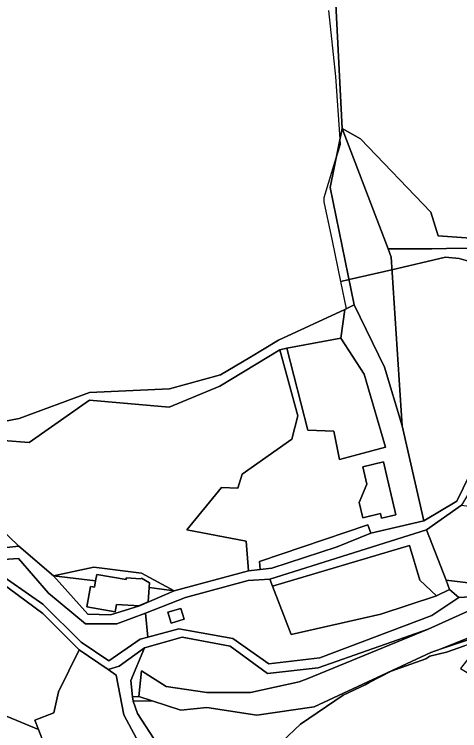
# Model space of a CAD drawing. Extents: x -477304 to -465429, y -1159113 to -1149210.
# Drawn here: x -467929.2 to -467766, y -1156366.1 to -1156103.2 of the extents above; entities that cross this region are included whole.
import ezdxf

# ---------------------------------------------------------------- set-up
doc = ezdxf.new("R2010")
doc.units = 0
for name, color, linetype in [('BPEJ_s', 7, 'Continuous'), ('orna_s', 7, 'Continuous'), ('ostatni_s', 7, 'Continuous'), ('PUPFL_s', 7, 'Continuous'), ('trav_porost_s', 7, 'Continuous'), ('voda_s', 7, 'Continuous')]:
    doc.layers.add(name, color=color, linetype=linetype)

msp = doc.modelspace()

# ---------------------------------------------------------------- linework, layer by layer
at = {"layer": 'BPEJ_s'}
for points in [[(-467944.08, -1156254.69), (-467927.53, -1156251.55), (-467901.74, -1156242), (-467872.38, -1156240.68), (-467853.6, -1156235.5), (-467842.86, -1156229.17), (-467832.35, -1156222.76), (-467808.07, -1156211.55), (-467807.46, -1156211.24), (-467809.51, -1156201.27), (-467812.63, -1156186.3), (-467815.6, -1156172.07), (-467815.6, -1156170.38), (-467811.2, -1156155.92), (-467810.42, -1156153.36), (-467809.67, -1156150.92), (-467809.8, -1156149.05), (-467811.37, -1156125.97), (-467813.91, -1156101.86)], [(-467762.73, -1156193.85), (-467766.11, -1156192.79), (-467771.19, -1156192.37), (-467790.79, -1156196.92), (-467806.47, -1156200.56), (-467809.51, -1156201.27), (-467812.63, -1156186.3), (-467815.6, -1156172.07), (-467815.6, -1156170.38), (-467811.2, -1156155.92), (-467810.42, -1156153.36), (-467809.67, -1156150.92), (-467809.8, -1156149.05), (-467811.37, -1156125.97), (-467813.91, -1156101.86)], [(-467944.08, -1156254.69), (-467927.53, -1156251.55), (-467901.74, -1156242), (-467872.38, -1156240.68), (-467853.6, -1156235.5), (-467842.86, -1156229.17), (-467832.35, -1156222.76), (-467808.07, -1156211.55), (-467807.46, -1156211.24), (-467809.51, -1156201.27), (-467806.47, -1156200.56), (-467790.79, -1156196.92), (-467771.19, -1156192.37), (-467766.11, -1156192.79), (-467762.73, -1156193.85)], [(-467729.32, -1156323.69), (-467739.2, -1156326.35), (-467740.31, -1156326.65), (-467757.25, -1156332.53), (-467764.19, -1156334.95), (-467770.76, -1156337.23), (-467776.9, -1156338.71), (-467778.38, -1156339.76), (-467791.07, -1156344.2), (-467799.09, -1156348.42), (-467800.57, -1156349.2), (-467808.62, -1156353.09), (-467824.29, -1156363.64), (-467831.03, -1156370)], [(-467831.03, -1156370), (-467824.29, -1156363.64), (-467808.62, -1156353.09), (-467800.57, -1156349.2), (-467799.09, -1156348.42), (-467791.07, -1156344.2), (-467778.38, -1156339.76), (-467776.9, -1156338.71), (-467770.76, -1156337.23), (-467764.19, -1156334.95)]]:
    msp.add_lwpolyline(points, dxfattribs=at)
at = {"layer": 'orna_s'}
msp.add_lwpolyline([(-467774.39, -1156316.64), (-467794.8, -1156323.36), (-467827.76, -1156330.72), (-467834.62, -1156312.99), (-467784.37, -1156298.16), (-467780.5, -1156310.86)], close=True, dxfattribs=at)
at = {"layer": 'ostatni_s'}
for points in [[(-467791.09, -1156192.28), (-467787.05, -1156254.24), (-467793.53, -1156232.71), (-467804.58, -1156209.78), (-467813.39, -1156166.74), (-467809, -1156145.09), (-467792.12, -1156189.31)], [(-467795.02, -1156286.4), (-467801.44, -1156287.94), (-467802.79, -1156282.32), (-467799.98, -1156275.61), (-467801.5, -1156269.25), (-467793.94, -1156267.44), (-467792.42, -1156273.79), (-467790.55, -1156281.6), (-467789.3, -1156286.84), (-467794.61, -1156288.11)], [(-467734.93, -1156322.66), (-467716.86, -1156316.16), (-467692.66, -1156307.43), (-467682.6, -1156302.85), (-467670.3, -1156301.04), (-467715.67, -1156318.57), (-467730.71, -1156324.3), (-467755.51, -1156330.3), (-467772.72, -1156336.05), (-467751.1, -1156327.41)], [(-467918.81, -1156319.61), (-467937.18, -1156306.95), (-467956.61, -1156307.59), (-467962.33, -1156305.2), (-467927.68, -1156302.94), (-467916.77, -1156315.6), (-467903.11, -1156326.91), (-467891.65, -1156326.91), (-467881.1, -1156322.97), (-467880.26, -1156331.75), (-467883.1, -1156332.53), (-467894.66, -1156340.38), (-467904.73, -1156333.63)], [(-467891.79, -1156319.75), (-467883.34, -1156320.31), (-467894.04, -1156323.55), (-467902.31, -1156323.29), (-467914.94, -1156309.2), (-467899.47, -1156311.13), (-467899.87, -1156313.44), (-467901.34, -1156313.18), (-467902.66, -1156320.65), (-467892.26, -1156322.41)], [(-467879.8, -1156313.58), (-467880.17, -1156318.78), (-467883.33, -1156320.15), (-467883.34, -1156320.31), (-467891.79, -1156319.75), (-467892.26, -1156322.41), (-467902.66, -1156320.65), (-467901.34, -1156313.18), (-467899.87, -1156313.44), (-467899.47, -1156311.13), (-467899.06, -1156308.76), (-467888.29, -1156310.61), (-467888.24, -1156310.01), (-467882.81, -1156310.32), (-467882.68, -1156310.1), (-467879.68, -1156311.86)], [(-467880.17, -1156318.78), (-467879.8, -1156313.58), (-467870.69, -1156314.72), (-467883.34, -1156320.31), (-467883.33, -1156320.15)], [(-467871.78, -1156326.57), (-467873.01, -1156322.64), (-467868.2, -1156321.2), (-467866.97, -1156325.11)], [(-467884.14, -1156359.73), (-467885.7, -1156355.21), (-467878.68, -1156355.11), (-467868.25, -1156358.55), (-467858.61, -1156357.52), (-467840.33, -1156360.39), (-467819.28, -1156357.31), (-467776.52, -1156337.43), (-467772.72, -1156336.05), (-467755.51, -1156330.3), (-467765.62, -1156343.29), (-467750.91, -1156352.13), (-467746.4, -1156373.79), (-467762.7, -1156370.33), (-467784.39, -1156373.21), (-467790.8, -1156372.68), (-467850.57, -1156390.47), (-467855.09, -1156391.93), (-467876.66, -1156371.3)], [(-467914.8, -1156359.49), (-467913.04, -1156351.8), (-467905.44, -1156336.41), (-467894.84, -1156343.66), (-467891.92, -1156345.65), (-467889.09, -1156360.28), (-467882.64, -1156372.37), (-467896.06, -1156373.45), (-467896.93, -1156382.68), (-467911.31, -1156381.33), (-467910.44, -1156372.1), (-467918.34, -1156370.97), (-467920.42, -1156365.58), (-467921.74, -1156362.17)], [(-467881.47, -1156335.65), (-467886.52, -1156347.65), (-467885.87, -1156353.61), (-467885.7, -1156355.21), (-467884.14, -1156359.73), (-467876.66, -1156371.3), (-467855.09, -1156391.93), (-467842.07, -1156407.3), (-467818.13, -1156427.64), (-467825.46, -1156468.71), (-467849.88, -1156470.49), (-467870.23, -1156485.37), (-467868.59, -1156445.3), (-467868.14, -1156432.02), (-467877.75, -1156397.11), (-467879.39, -1156384.41), (-467882.64, -1156372.37), (-467889.09, -1156360.28), (-467891.92, -1156345.65), (-467894.84, -1156343.66), (-467890.86, -1156342.36)], [(-467885.7, -1156355.21), (-467885.87, -1156353.61), (-467883.64, -1156353.48), (-467878.68, -1156355.11)]]:
    msp.add_lwpolyline(points, close=True, dxfattribs=at)
for points in [[(-467927.56, -1156298.31), (-467914.94, -1156309.2), (-467902.31, -1156323.29), (-467894.04, -1156323.55), (-467883.34, -1156320.31), (-467870.69, -1156314.72), (-467843.4, -1156307.39), (-467839.08, -1156306.93), (-467834.86, -1156306.49), (-467810.82, -1156298.64), (-467798.54, -1156293.54), (-467779.14, -1156289.05), (-467767, -1156281.82), (-467755.35, -1156257.95), (-467692.91, -1156236.05), (-467654.55, -1156225.97), (-467583.46, -1156211.5), (-467547.37, -1156205.62), (-467527.03, -1156201.94), (-467517.53, -1156201.1)], [(-467518.07, -1156205.64), (-467528.37, -1156205.29), (-467582.25, -1156215.3), (-467642.15, -1156226.62), (-467688.32, -1156237.6), (-467751.47, -1156260.31), (-467765.25, -1156283.32), (-467778.14, -1156292.31), (-467835.61, -1156310.44), (-467843.45, -1156310.95), (-467866.5, -1156317.22), (-467881.1, -1156322.97), (-467891.65, -1156326.91), (-467903.11, -1156326.91), (-467916.77, -1156315.6), (-467927.68, -1156302.94), (-467962.33, -1156305.2)], [(-467438.12, -1156287.35), (-467454.13, -1156276.02), (-467460.4, -1156271.59), (-467462.7, -1156269.97), (-467485.49, -1156271.58), (-467486.26, -1156271.63), (-467490.8, -1156272.66), (-467496.5, -1156273.95), (-467500.3, -1156274.81), (-467560.58, -1156284.8), (-467613.33, -1156290.86), (-467618.29, -1156291.52), (-467657.6, -1156299.18), (-467670.3, -1156301.04), (-467682.6, -1156302.85), (-467692.99, -1156306.17), (-467717.75, -1156313.83), (-467736.27, -1156321.04), (-467751.1, -1156327.41), (-467772.72, -1156336.05), (-467776.52, -1156337.43)], [(-467983.21, -1156304.46), (-467927.56, -1156298.31)], [(-467776.52, -1156337.43), (-467819.28, -1156357.31), (-467840.33, -1156360.39), (-467858.61, -1156357.52), (-467868.25, -1156358.55), (-467878.68, -1156355.11), (-467883.64, -1156353.48), (-467882.64, -1156344.15), (-467873.55, -1156349.89), (-467858.61, -1156352.11), (-467842.71, -1156352.08), (-467824.83, -1156348.19), (-467821.89, -1156346.99), (-467777.45, -1156328.78), (-467749.66, -1156316.24)]]:
    msp.add_lwpolyline(points, dxfattribs=at)
at = {"layer": 'PUPFL_s'}
for points in [[(-467403.75, -1155605.42), (-467501.14, -1155932.12), (-467495.37, -1155980.33), (-467504.34, -1156109.73), (-467519.91, -1156133.47), (-467527.18, -1156156.06), (-467529.38, -1156155.33), (-467543.27, -1156152.94), (-467582.33, -1156156.82), (-467595.12, -1156161.34), (-467606.9, -1156165.7), (-467643.77, -1156170.19), (-467693.62, -1156179.07), (-467749.86, -1156186.21), (-467773.88, -1156184.5), (-467776.53, -1156175.75), (-467802.29, -1156148.91), (-467809, -1156145.09), (-467812.68, -1156072.9), (-467819.92, -1156056.37), (-467831.09, -1155901.59), (-467884.68, -1155811.28)], [(-467966.43, -1155799.67), (-467900.69, -1155791.44), (-467884.68, -1155811.28), (-467831.09, -1155901.59), (-467819.92, -1156056.37), (-467812.68, -1156072.9), (-467809, -1156145.09), (-467813.39, -1156166.74), (-467804.58, -1156209.78), (-467808.07, -1156211.55), (-467832.35, -1156222.76), (-467842.86, -1156229.17), (-467853.6, -1156235.5), (-467872.38, -1156240.68), (-467901.74, -1156242), (-467927.53, -1156251.55), (-467944.08, -1156254.69)]]:
    msp.add_lwpolyline(points, dxfattribs=at)
msp.add_lwpolyline([(-467643.77, -1156170.19), (-467606.9, -1156165.7), (-467595.12, -1156161.34), (-467594.15, -1156164.76), (-467603.51, -1156170.38), (-467633.47, -1156171.42), (-467688.35, -1156181.82), (-467695.03, -1156182.6), (-467750.54, -1156189.05), (-467770.75, -1156189.18), (-467776.12, -1156189.21), (-467792.12, -1156189.31), (-467809, -1156145.09), (-467802.29, -1156148.91), (-467776.53, -1156175.75), (-467773.88, -1156184.5), (-467749.86, -1156186.21), (-467693.62, -1156179.07)], close=True, dxfattribs=at)
at = {"layer": 'trav_porost_s'}
for points in [[(-467755.35, -1156257.95), (-467767, -1156281.82), (-467779.14, -1156289.05), (-467787.05, -1156254.24), (-467791.09, -1156192.28), (-467792.12, -1156189.31), (-467776.12, -1156189.21), (-467770.75, -1156189.18), (-467750.54, -1156189.05), (-467695.03, -1156182.6), (-467688.35, -1156181.82), (-467633.47, -1156171.42), (-467603.51, -1156170.38), (-467594.15, -1156164.76), (-467591.35, -1156174.72), (-467583.46, -1156211.5), (-467654.55, -1156225.97), (-467692.91, -1156236.05)], [(-467831.86, -1156226.34), (-467829.35, -1156225.77), (-467821.63, -1156255.77), (-467812.1, -1156256.14), (-467810.04, -1156266.62), (-467793.2, -1156262.06), (-467800.92, -1156235.3), (-467809.47, -1156221.99), (-467808.07, -1156211.55), (-467804.58, -1156209.78), (-467793.53, -1156232.71), (-467787.05, -1156254.24), (-467779.14, -1156289.05), (-467798.54, -1156293.54), (-467799.65, -1156290.58), (-467839.33, -1156303.98), (-467839.08, -1156306.93), (-467843.4, -1156307.39), (-467844.26, -1156296.5), (-467865.95, -1156292.43), (-467853.26, -1156276.81), (-467847.26, -1156277.1), (-467845.66, -1156271.96), (-467827.46, -1156259.06), (-467825.28, -1156250.59)], [(-467809.47, -1156221.99), (-467829.35, -1156225.77), (-467831.86, -1156226.34), (-467853.85, -1156239.69), (-467872.47, -1156247.39), (-467901.74, -1156244.8), (-467923.83, -1156260.32), (-467942.76, -1156258.84), (-467962.95, -1156264.88), (-467978.28, -1156261.12), (-468004.16, -1156254.81), (-467995.36, -1156253.95), (-467966.4, -1156257.76), (-467944.08, -1156254.69), (-467927.53, -1156251.55), (-467901.74, -1156242), (-467872.38, -1156240.68), (-467853.6, -1156235.5), (-467842.86, -1156229.17), (-467832.35, -1156222.76), (-467808.07, -1156211.55)], [(-467812.1, -1156256.14), (-467821.63, -1156255.77), (-467829.35, -1156225.77), (-467809.47, -1156221.99), (-467800.92, -1156235.3), (-467793.2, -1156262.06), (-467810.04, -1156266.62)], [(-467988.13, -1156304.72), (-467987.01, -1156274.64), (-468039.71, -1156277.61), (-468046.78, -1156258.24), (-468004.16, -1156254.81), (-467978.28, -1156261.12), (-467978.58, -1156263.77), (-467963.44, -1156270.54), (-467954.49, -1156280.02), (-467938.67, -1156287.78), (-467927.56, -1156298.31), (-467983.21, -1156304.46)], [(-467789.3, -1156286.84), (-467790.55, -1156281.6), (-467792.42, -1156273.79), (-467793.94, -1156267.44), (-467801.5, -1156269.25), (-467799.98, -1156275.61), (-467802.79, -1156282.32), (-467801.44, -1156287.94), (-467795.02, -1156286.4), (-467794.61, -1156288.11)], [(-467778.14, -1156292.31), (-467765.25, -1156283.32), (-467728.92, -1156288.26), (-467727.79, -1156289.26), (-467729.54, -1156291.31), (-467728.19, -1156292.5), (-467730.44, -1156295.37), (-467734.45, -1156289.59), (-467739.61, -1156293.17), (-467735.6, -1156298.95), (-467757.7, -1156312.44), (-467770.94, -1156310.89)], [(-467834.86, -1156306.49), (-467839.08, -1156306.93), (-467839.33, -1156303.98), (-467799.65, -1156290.58), (-467798.54, -1156293.54), (-467810.82, -1156298.64)], [(-467835.61, -1156310.44), (-467778.14, -1156292.31), (-467770.94, -1156310.89), (-467769.65, -1156314.25), (-467774.39, -1156316.64), (-467780.5, -1156310.86), (-467784.37, -1156298.16), (-467834.62, -1156312.99)], [(-467956.81, -1156309.9), (-467937.29, -1156309.45), (-467918.83, -1156323.01), (-467905.44, -1156336.41), (-467913.04, -1156351.8), (-467914.8, -1156359.49), (-467921.74, -1156362.17), (-467920.42, -1156365.58), (-467955.02, -1156351.37), (-467990.69, -1156339.94), (-467991.63, -1156334.83), (-467978.27, -1156329.83), (-467970.55, -1156321.65), (-467971.62, -1156309.57), (-467965.82, -1156306.63)], [(-467888.29, -1156310.61), (-467899.06, -1156308.76), (-467899.47, -1156311.13), (-467914.94, -1156309.2), (-467900.09, -1156306.09), (-467882.65, -1156308.27), (-467870.69, -1156314.72), (-467879.8, -1156313.58), (-467879.68, -1156311.86), (-467882.68, -1156310.1), (-467882.81, -1156310.32), (-467888.24, -1156310.01)], [(-467843.45, -1156310.95), (-467835.61, -1156310.44), (-467834.62, -1156312.99), (-467827.76, -1156330.72), (-467794.8, -1156323.36), (-467774.39, -1156316.64), (-467769.65, -1156314.25), (-467766.29, -1156317.22), (-467776.2, -1156323.81), (-467817.27, -1156339.31), (-467835.9, -1156341.48), (-467849.17, -1156332.24), (-467868.89, -1156328.65), (-467880.26, -1156331.75), (-467881.1, -1156322.97), (-467866.5, -1156317.22)], [(-467873.01, -1156322.64), (-467871.78, -1156326.57), (-467866.97, -1156325.11), (-467868.2, -1156321.2)], [(-467817.83, -1156343.04), (-467777.45, -1156328.78), (-467821.89, -1156346.99), (-467824.83, -1156348.19), (-467842.71, -1156352.08), (-467858.61, -1156352.11), (-467873.55, -1156349.89), (-467882.64, -1156344.15), (-467883.64, -1156353.48), (-467885.87, -1156353.61), (-467886.52, -1156347.65), (-467881.47, -1156335.65), (-467867.7, -1156331.74), (-467850.16, -1156335.07), (-467836.44, -1156345.06)], [(-467896.93, -1156382.68), (-467896.06, -1156373.45), (-467882.64, -1156372.37), (-467879.39, -1156384.41), (-467877.75, -1156397.11), (-467895.54, -1156396.49), (-467895.45, -1156421.85), (-467912.99, -1156409.93), (-467916.65, -1156401.59), (-467925.11, -1156396.16), (-467936.78, -1156396.82), (-467945.41, -1156400.85), (-467954.86, -1156397.97), (-467959.05, -1156390.9), (-467962.54, -1156362.63), (-467988.5, -1156351.86), (-467990.69, -1156339.94), (-467955.02, -1156351.37), (-467920.42, -1156365.58), (-467918.34, -1156370.97), (-467910.44, -1156372.1), (-467911.31, -1156381.33)]]:
    msp.add_lwpolyline(points, close=True, dxfattribs=at)
for points in [[(-467942.76, -1156258.84), (-467923.83, -1156260.32), (-467901.74, -1156244.8), (-467872.47, -1156247.39), (-467853.85, -1156239.69), (-467831.86, -1156226.34), (-467825.28, -1156250.59), (-467827.46, -1156259.06), (-467845.66, -1156271.96), (-467847.26, -1156277.1), (-467853.26, -1156276.81), (-467865.95, -1156292.43), (-467844.26, -1156296.5), (-467843.4, -1156307.39), (-467870.69, -1156314.72), (-467882.65, -1156308.27), (-467900.09, -1156306.09), (-467914.94, -1156309.2), (-467927.56, -1156298.31), (-467938.67, -1156287.78)], [(-467749.66, -1156316.24), (-467766.29, -1156317.22), (-467769.65, -1156314.25), (-467770.94, -1156310.89), (-467757.7, -1156312.44)]]:
    msp.add_lwpolyline(points, dxfattribs=at)
at = {"layer": 'voda_s'}
msp.add_lwpolyline([(-467937.18, -1156306.95), (-467918.81, -1156319.61), (-467904.73, -1156333.63), (-467894.66, -1156340.38), (-467883.1, -1156332.53), (-467880.26, -1156331.75), (-467868.89, -1156328.65), (-467849.17, -1156332.24), (-467835.9, -1156341.48), (-467817.27, -1156339.31), (-467776.2, -1156323.81), (-467766.29, -1156317.22), (-467749.66, -1156316.24), (-467777.45, -1156328.78), (-467817.83, -1156343.04), (-467836.44, -1156345.06), (-467850.16, -1156335.07), (-467867.7, -1156331.74), (-467881.47, -1156335.65), (-467890.86, -1156342.36), (-467894.84, -1156343.66), (-467905.44, -1156336.41), (-467918.83, -1156323.01), (-467937.29, -1156309.45)], dxfattribs=at)

doc.saveas('drawing.dxf')
